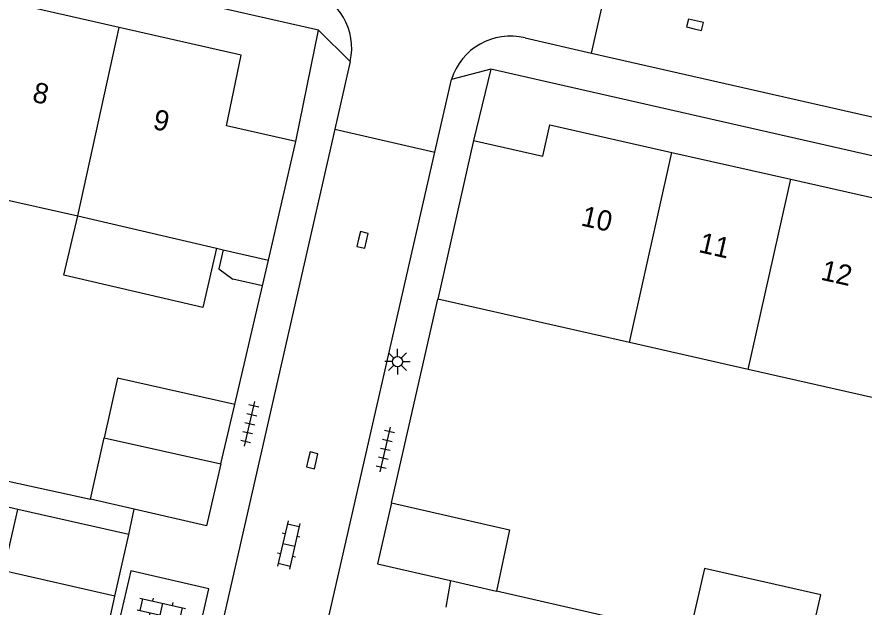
# Model space of a CAD drawing. Extents: x 128000 to 131008, y 398996 to 402500.
# Drawn here: x 129363.2 to 129404.87, y 399047.23 to 399076.27 of the extents above; entities that cross this region are included whole.
import ezdxf

# ---------------------------------------------------------------- set-up
doc = ezdxf.new("R2010")
doc.units = 0
for name, color, linetype in [('gg-afsc-erfafscheiding', 7, 'Continuous'), ('gg-afsc-muur', 7, 'Continuous'), ('gg-anno-huisnummerreeks BGT', 7, 'Continuous'), ('gg-bbg-bijgebouw', 7, 'Continuous'), ('gg-bbg-gedigitaliseerde bebouwing', 7, 'Continuous'), ('gg-bbg-gedigitaliseerde bijgebouw', 7, 'Continuous'), ('gg-bbg-hoofdgebouw', 7, 'Continuous'), ('gg-bbg-luifel en loopbrug', 7, 'Continuous'), ('gg-bbg-tussenscheiding', 7, 'Continuous'), ('gg-knt-verharding', 7, 'Continuous'), ('gt-grn-weggrens', 7, 'Continuous'), ('gt-symb-klinker verharding', 7, 'Continuous'), ('gt-symb-kolk', 7, 'Continuous'), ('gt-symb-lichtmast', 7, 'Continuous'), ('gt-symb-tegel verharding', 7, 'Continuous')]:
    doc.layers.add(name, color=color, linetype=linetype)

# ---------------------------------------------------------------- blocks, each defined once
blk = doc.blocks.new('gt0-TEG1')
at = {"layer": 'gt-symb-tegel verharding'}
for p, q in [((-1.125, 0), (1.125, 0)), ((-0.9, -0.25), (-0.9, 0.25)), ((-0.45, -0.25), (-0.45, 0.25)), ((0, -0.25), (0, 0.25)), ((0.45, -0.25), (0.45, 0.25)), ((0.9, -0.25), (0.9, 0.25))]:
    blk.add_line(p, q, dxfattribs=at)
blk = doc.blocks.new('gt0-LMAST')
at = {"layer": 'gt-symb-lichtmast'}
for p, q in [((-0.182, 0.173), (-0.447, 0.438)), ((-0.005, 0.246), (-0.005, 0.621)), ((0.172, 0.173), (0.437, 0.438)), ((-0.255, -0.004), (-0.63, -0.004)), ((-0.182, -0.181), (-0.447, -0.446)), ((-0.005, -0.254), (-0.005, -0.629)), ((0.437, -0.446), (0.172, -0.181)), ((0.245, -0.004), (0.62, -0.004))]:
    blk.add_line(p, q, dxfattribs=at)
blk.add_circle((-0.005, -0.004), 0.25, dxfattribs=at)
blk = doc.blocks.new('gt0-KL1')
at = {"layer": 'gt-symb-klinker verharding'}
for p, q in [((-0.5, 0.3), (-0.5, 0.45)), ((0.5, 0.3), (0.5, 0.45)), ((-1.15, 0.3), (1.15, 0.3)), ((-1, -0.3), (-1, 0.3)), ((0, -0.3), (0, 0.3)), ((1, -0.3), (1, 0.3)), ((-1.15, -0.3), (1.15, -0.3)), ((-0.5, -0.45), (-0.5, -0.3)), ((0.5, -0.45), (0.5, -0.3))]:
    blk.add_line(p, q, dxfattribs=at)
blk = doc.blocks.new('gt0-KOLK')
at = {"layer": 'gt-symb-kolk'}
blk.add_lwpolyline([(0, 0), (0.375, 0), (0.375, 0.4), (-0.375, 0.4), (-0.375, 0), (0, 0)], dxfattribs=at)

msp = doc.modelspace()

# ---------------------------------------------------------------- linework, layer by layer
at = {"layer": 'gg-afsc-erfafscheiding'}
msp.add_line((129363.234, 399052.033), (129361.579, 399052.398), dxfattribs=at)
at = {"layer": 'gg-afsc-muur'}
for p, q in [((129373.909, 399057.19), (129375.285, 399063.035)), ((129381.621, 399052.35), (129383.901, 399062.38)), ((129360.367, 399053.949), (129366.821, 399052.53)), ((129396.276, 399045.848), (129386.789, 399048.015)), ((129366.687, 399041.912), (129368.019, 399047.762))]:
    msp.add_line(p, q, dxfattribs=at)
at = {"layer": 'gg-bbg-bijgebouw'}
for p, q in [((129366.821, 399052.53), (129367.481, 399055.56)), ((129367.481, 399055.56), (129373.221, 399054.27)), ((129368.961, 399052.042), (129366.821, 399052.53)), ((129384.535, 399048.53), (129386.789, 399048.015))]:
    msp.add_line(p, q, dxfattribs=at)
for points in [[(129373.221, 399054.27), (129372.521, 399051.23), (129368.961, 399052.042)], [(129381.621, 399052.35), (129380.941, 399049.35), (129384.535, 399048.53)]]:
    msp.add_lwpolyline(points, dxfattribs=at)
at = {"layer": 'gg-bbg-gedigitaliseerde bebouwing'}
for p, q in [((129360.317, 399067.793), (129366.19, 399066.479)), ((129366.19, 399066.479), (129373.021, 399064.888)), ((129373.021, 399064.888), (129373.35, 399064.812)), ((129373.35, 399064.812), (129375.581, 399064.292))]:
    msp.add_line(p, q, dxfattribs=at)
at = {"layer": 'gg-bbg-gedigitaliseerde bijgebouw'}
msp.add_lwpolyline([(129381.621, 399052.35), (129387.437, 399051.025), (129386.789, 399048.015)], dxfattribs=at)
at = {"layer": 'gg-bbg-hoofdgebouw'}
for p, q in [((129368.225, 399075.745), (129362.372, 399077.066)), ((129375.581, 399064.292), (129376.911, 399070.13)), ((129385.661, 399070.18), (129383.901, 399062.38)), ((129395.423, 399069.603), (129401.279, 399068.279)), ((129393.332, 399060.245), (129383.901, 399062.38)), ((129399.178, 399058.921), (129393.332, 399060.245)), ((129408.087, 399056.904), (129399.178, 399058.921))]:
    msp.add_line(p, q, dxfattribs=at)
for points in [[(129376.911, 399070.13), (129373.501, 399070.9), (129374.231, 399074.39), (129368.225, 399075.745)], [(129385.661, 399070.18), (129389.071, 399069.41), (129389.42, 399070.96), (129395.423, 399069.603)], [(129401.279, 399068.279), (129407.291, 399066.92), (129406.501, 399063.4), (129409.418, 399062.74)]]:
    msp.add_lwpolyline(points, dxfattribs=at)
at = {"layer": 'gg-bbg-luifel en loopbrug'}
for p, q in [((129375.285, 399063.035), (129375.581, 399064.292)), ((129375.285, 399063.035), (129373.819, 399063.363)), ((129373.221, 399054.27), (129373.909, 399057.19)), ((129368.709, 399050.791), (129363.234, 399052.033)), ((129368.019, 399047.762), (129368.709, 399050.791))]:
    msp.add_line(p, q, dxfattribs=at)
for points in [[(129373.021, 399064.888), (129372.341, 399061.97), (129365.51, 399063.56), (129366.19, 399066.479)], [(129373.35, 399064.812), (129373.132, 399063.878), (129373.819, 399063.363)], [(129373.909, 399057.19), (129368.139, 399058.487), (129367.481, 399055.56)], [(129368.019, 399047.762), (129362.545, 399049.009), (129363.234, 399052.033)], [(129401.993, 399044.543), (129402.744, 399047.827), (129397.026, 399049.133), (129396.276, 399045.848)]]:
    msp.add_lwpolyline(points, dxfattribs=at)
at = {"layer": 'gg-bbg-tussenscheiding'}
for p, q in [((129366.19, 399066.479), (129368.225, 399075.745)), ((129393.332, 399060.245), (129395.423, 399069.603)), ((129399.178, 399058.921), (129401.279, 399068.279))]:
    msp.add_line(p, q, dxfattribs=at)
at = {"layer": 'gg-knt-verharding'}
for p, q in [((129378.041, 399075.62), (129313.911, 399090.15)), ((129391.466, 399074.489), (129392.541, 399079.285)), ((129376.911, 399070.13), (129378.041, 399075.62)), ((129388.201, 399075.23), (129391.466, 399074.489)), ((129391.466, 399074.489), (129447.59, 399061.749)), ((129379.591, 399074.08), (129378.832, 399070.744)), ((129386.504, 399073.699), (129385.661, 399070.18)), ((129448.246, 399059.658), (129386.504, 399073.699)), ((129383.753, 399069.606), (129384.57, 399073.191)), ((129378.832, 399070.744), (129369.181, 399028.35)), ((129378.832, 399070.744), (129383.753, 399069.606)), ((129374.091, 399027.22), (129383.753, 399069.606))]:
    msp.add_line(p, q, dxfattribs=at)
msp.add_lwpolyline([(129368.793, 399049.007), (129368.232, 399046.555), (129372.073, 399045.675), (129372.644, 399048.125), (129368.793, 399049.007)], dxfattribs=at)
for centre, radius, start, end in [((129376.7, 399074.743), 2.966, 347.089, 73.7279), ((129387.468, 399072.283), 3.037, 76.0265, 162.6066)]:
    msp.add_arc(centre, radius, start, end, dxfattribs=at)
at = {"layer": 'gt-grn-weggrens'}
for p, q in [((129379.591, 399074.08), (129378.041, 399075.62)), ((129386.504, 399073.699), (129384.57, 399073.191)), ((129368.709, 399050.791), (129368.961, 399052.042)), ((129384.535, 399048.53), (129384.292, 399047.222))]:
    msp.add_line(p, q, dxfattribs=at)

# ---------------------------------------------------------------- block references
at = {"layer": 'gt-symb-klinker verharding'}
for p, rotation in [((129376.571, 399050.289), -102.82712342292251), ((129370.303, 399047.125), -12.715336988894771)]:
    msp.add_blockref('gt0-KL1', p, dxfattribs=dict(at, rotation=rotation))
at = {"layer": 'gt-symb-kolk'}
for p, rotation in [((129396.51, 399075.685), -13.174926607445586), ((129380.008, 399065.338), -102.8829794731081), ((129377.531, 399054.493), -102.93881062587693)]:
    msp.add_blockref('gt0-KOLK', p, dxfattribs=dict(at, rotation=rotation))
at = {"layer": 'gt-symb-lichtmast'}
msp.add_blockref('gt0-LMAST', (129381.929, 399059.307), dxfattribs=at)
at = {"layer": 'gt-symb-tegel verharding', "rotation": 77.17287657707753}
for p in [(129374.649, 399056.241), (129381.321, 399054.981)]:
    msp.add_blockref('gt0-TEG1', p, dxfattribs=at)

# ---------------------------------------------------------------- texts
at = {"layer": 'gg-anno-huisnummerreeks BGT'}
for s, rotation, p in [('8', 347.3, (129363.907, 399072.106)), ('9', 347.3, (129369.837, 399070.768)), ('10', 347.3, (129390.902, 399066.011)), ('11', 347.2, (129396.69, 399064.703)), ('12', 347.3, (129402.699, 399063.344))]:
    msp.add_text(s, height=1, rotation=rotation, dxfattribs=at).set_placement(p)

doc.saveas('drawing.dxf')
